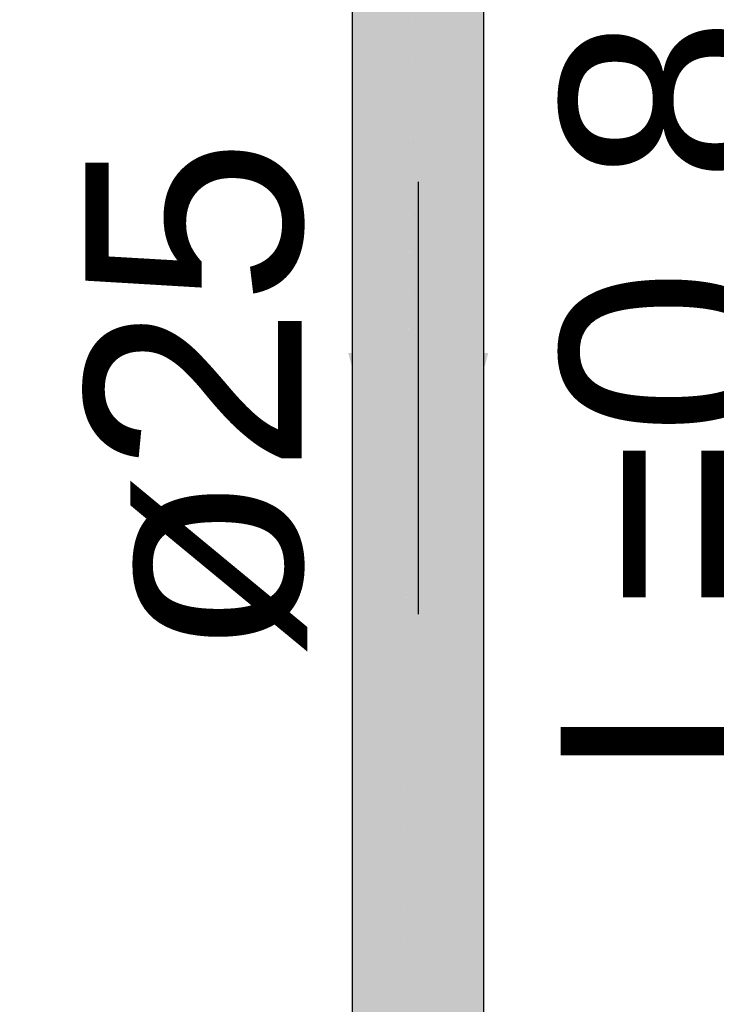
# Model space of a CAD drawing. Header units: millimetres. Extents: x 2 to 902, y -447 to 199.
# Tile 328 of 656: x 69.074 to 69.718, y 93.968 to 94.879. Entities that reach past the tile are written whole.
import ezdxf

# ---------------------------------------------------------------- set-up
doc = ezdxf.new("R2010")
doc.units = ezdxf.units.MM
doc.header["$MEASUREMENT"] = 0
doc.linetypes.add('NULL', pattern=[0])
for name, color, linetype, lineweight in [('AF-Condutos', 4, 'Continuous', 25), ('AF-Sentido conduto', 9, 'Continuous', 30), ('AF-Textos conduto', 7, 'Continuous', 9)]:
    doc.layers.add(name, color=color, linetype=linetype, lineweight=lineweight)
doc.styles.add('Arial', font='arial.ttf')

msp = doc.modelspace()

# ---------------------------------------------------------------- hatches: boundary and pattern name
at = {"layer": 'AF-Condutos', "linetype": 'Continuous'}
for points in [[(69.38175, 93.11287), (69.38174, 93.10657), (69.38174, 93.10445), (69.38574, 93.08992), (69.38574, 93.11215), (69.38574, 93.11785), (69.38574, 93.08992), (69.3996, 93.07759), (69.3996, 93.12826), (69.3996, 93.1378), (69.3936, 93.12942), (69.38824, 93.12193), (69.38871, 93.12008), (69.38824, 93.12193), (69.38588, 93.11863), (69.38587, 93.11795), (69.38587, 93.11862), (69.38574, 93.11844), (69.38559, 93.11823), (69.38482, 93.11716), (69.38313, 93.11479), (69.38371, 93.10931), (69.38283, 93.10809), (69.38263, 93.10781), (69.38283, 93.10809), (69.38371, 93.10931), (69.38313, 93.11479), (69.38201, 93.11323), (69.38313, 93.11479), (69.38482, 93.11716), (69.38559, 93.11823), (69.38302, 93.11581), (69.38559, 93.11823), (69.38574, 93.11844), (69.38587, 93.11862), (69.38574, 93.13075), (69.38588, 93.11863), (69.38824, 93.12193), (69.3936, 93.12942), (69.3996, 93.1378), (69.3996, 93.14121), (69.3996, 95.97359), (69.38594, 93.1309), (69.38574, 95.94792), (69.38569, 95.94795), (69.38177, 93.12776), (69.38175, 93.11485)], [(69.50205, 93.09344), (69.50205, 93.10397), (69.50205, 93.11205), (69.50205, 93.11834), (69.50205, 93.11935), (69.50205, 93.12122), (69.50009, 93.12209), (69.50205, 93.12122), (69.50205, 93.13125), (69.50205, 93.13888), (69.50205, 95.9488), (69.50194, 95.94876), (69.49453, 93.13691), (69.50194, 95.94876), (69.50189, 95.94873), (69.49073, 93.13977), (69.49072, 93.13591), (69.49555, 93.12842), (69.49945, 93.12237), (69.49555, 93.12842), (69.49125, 93.13443), (69.49479, 93.12444), (69.4951, 93.12357), (69.49814, 93.11499), (69.49738, 93.11557), (69.49814, 93.11499), (69.4951, 93.12357), (69.49479, 93.12444), (69.49125, 93.13443), (69.49555, 93.12842), (69.49072, 93.13591), (69.49104, 93.13472), (69.49365, 93.12495), (69.49374, 93.12459), (69.49584, 93.11672), (69.49374, 93.12459), (69.49365, 93.12495), (69.49272, 93.12536), (69.49365, 93.12495), (69.49104, 93.13472), (69.49072, 93.13591), (69.4905, 95.94369), (69.4905, 93.13586), (69.49072, 93.13517), (69.4905, 93.13586), (69.49051, 93.13546), (69.49068, 93.12689), (69.4905, 93.13547), (69.49051, 93.12702), (69.49052, 93.12633), (69.49057, 93.09734), (69.49068, 93.12626), (69.49096, 93.12614), (69.49068, 93.12626), (69.49387, 93.1182), (69.49068, 93.12626), (69.49066, 93.12062), (69.49366, 93.11836), (69.49066, 93.12062), (69.49057, 93.09734), (69.4905, 93.12634), (69.4905, 93.12703), (69.4905, 93.13547), (69.4905, 93.13586), (69.4905, 95.94472), (69.49027, 93.1358), (69.4905, 95.97634), (69.47133, 93.16221), (69.48183, 93.14756), (69.47133, 93.16221), (69.48179, 93.13358), (69.47133, 93.16221), (69.47119, 93.14155), (69.47114, 93.13492), (69.477, 93.13232), (69.4827, 93.1298), (69.477, 93.13232), (69.47114, 93.13492), (69.47112, 93.13078), (69.47081, 93.08593), (69.48517, 93.09422), (69.47081, 93.08593), (69.47071, 93.07109), (69.4905, 93.08034), (69.4905, 93.0973), (69.4905, 93.08034), (69.50205, 93.09344), (69.49962, 93.10256)], [(69.3996, 93.07759), (69.42095, 93.06959), (69.42095, 95.96559)], [(69.42227, 93.06947), (69.42742, 93.069), (69.4461, 93.06729), (69.4461, 93.08323), (69.44397, 93.08199), (69.42731, 93.07238), (69.42271, 93.06972), (69.42731, 93.07238), (69.44397, 93.08199), (69.4461, 93.08323), (69.4461, 93.1799), (69.4461, 95.96329), (69.42236, 93.23104), (69.42096, 93.07), (69.42095, 93.06959)], [(69.4461, 93.06729), (69.47071, 93.07109), (69.47071, 95.96709)], [(69.38174, 93.10445), (69.38569, 95.94795), (69.38174, 95.94969)], [(69.38574, 95.947), (69.38594, 93.1309), (69.39945, 95.94185), (69.39882, 95.94388), (69.39858, 95.94393), (69.39025, 95.94592), (69.38574, 95.94792)], [(69.3996, 95.94108), (69.3996, 93.07759), (69.42076, 95.93864), (69.42076, 95.93947), (69.42023, 95.93951), (69.41563, 95.93986), (69.3996, 95.94369)], [(69.47071, 93.07109), (69.49028, 95.94467), (69.47071, 95.93999)], [(69.50188, 95.94744), (69.50189, 95.94873), (69.49556, 95.94593), (69.4905, 95.94472), (69.4905, 95.94369), (69.49072, 93.13591)], [(69.50205, 93.09344), (69.50337, 95.94939), (69.50205, 95.9488)], [(69.5034, 93.10812), (69.5034, 93.11104), (69.5034, 93.11733), (69.50337, 93.11752), (69.50285, 93.12087), (69.50297, 93.11807), (69.50285, 93.12087), (69.50339, 93.11749), (69.50319, 93.12072), (69.5034, 93.11748), (69.5034, 93.12062), (69.5034, 93.13024), (69.50266, 93.13079), (69.5034, 93.13024), (69.5034, 93.13923), (69.5034, 95.9494), (69.50337, 95.94939), (69.50207, 93.13889), (69.50256, 93.13086), (69.50207, 93.13889), (69.50241, 93.13098), (69.50207, 93.13889), (69.5023, 93.13106), (69.50207, 93.13889), (69.50207, 93.13124), (69.50259, 93.12098), (69.50293, 93.11813), (69.50299, 93.11764), (69.50293, 93.11813), (69.50259, 93.12098), (69.50266, 93.1185), (69.50259, 93.12098), (69.50207, 93.13124), (69.50206, 93.12121), (69.50253, 93.11868), (69.50268, 93.11786), (69.50317, 93.11121), (69.5034, 93.10812), (69.50327, 93.11114)], [(69.44587, 95.93756), (69.44588, 95.93801), (69.44289, 95.93778), (69.42095, 95.93946), (69.42095, 95.93612), (69.42095, 93.06959)], [(69.4461, 93.06729), (69.47048, 95.93993), (69.4461, 95.9341)]]:
    msp.add_hatch(color=151, dxfattribs=at).paths.add_polyline_path(points)
at = {"layer": 'AF-Sentido conduto', "linetype": 'Continuous'}
msp.add_hatch(color=7, dxfattribs=at).paths.add_polyline_path([(69.44291, 94.3286), (69.50762, 94.57008), (69.37821, 94.57008)])

# ---------------------------------------------------------------- linework, layer by layer
at = {"layer": 'AF-Condutos'}
for p, q in [((69.38174, 95.94969), (69.38174, 93.10445)), ((69.5034, 93.13923), (69.5034, 95.9494))]:
    msp.add_line(p, q, dxfattribs=at)
at = {"layer": 'AF-Sentido conduto'}
msp.add_lwpolyline([(69.44291, 94.7286), (69.44291, 94.3286)], dxfattribs=at)

# ---------------------------------------------------------------- texts
at = {"layer": 'AF-Textos conduto', "linetype": 'NULL', "char_height": 0.2, "attachment_point": 8, "rotation": 90.00021, "line_spacing_factor": 0.6, "style": 'Arial'}
for s, insert, width in [('L=0.8', (69.77742, 94.5286), 1.4134146), ('ø25', (69.3404, 94.5286), 0.9628049)]:
    msp.add_mtext(s, dxfattribs=dict(at, insert=insert, width=width))

doc.saveas('drawing.dxf')
